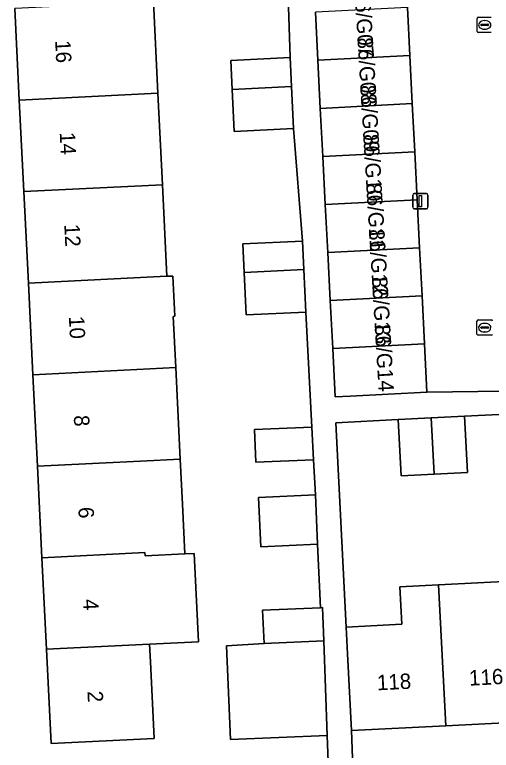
# Model space of a CAD drawing. Extents: x 161084 to 161928, y 385354 to 386522.
# Drawn here: x 161300.47 to 161331.43, y 385753.28 to 385801.12 of the extents above; entities that cross this region are included whole.
import ezdxf

# ---------------------------------------------------------------- set-up
doc = ezdxf.new("R2010")
doc.units = 0
for name, color, linetype in [('IMGEO_Erf', 7, 'Continuous'), ('IMGEO_Kolk', 7, 'Continuous'), ('IMGEO_Lichtmast', 7, 'Continuous'), ('IMGEO_Pand', 7, 'Continuous'), ('IMGEO_Pand_nummerreeks', 7, 'Continuous'), ('IMGEO_Rijbaan_lokaal_open', 7, 'Continuous'), ('IMGEO_Rioolput', 7, 'Continuous'), ('IMGEO_Voetpad_open', 7, 'Continuous')]:
    doc.layers.add(name, color=color, linetype=linetype)

msp = doc.modelspace()

# ---------------------------------------------------------------- linework, layer by layer
at = {"layer": 'IMGEO_Erf'}
for points in [[(161320.944, 385749.672), (161320.777, 385754.248), (161314.5, 385753.978), (161314.238, 385760.065), (161316.673, 385760.224), (161316.577, 385762.385), (161320.329, 385762.552), (161320.146, 385766.693), (161316.454, 385766.51), (161316.312, 385769.727), (161320.005, 385769.89), (161319.885, 385772.176), (161316.146, 385772.011), (161316.052, 385774.139), (161319.773, 385774.298), (161319.38, 385781.774), (161315.511, 385781.594), (161315.382, 385784.356), (161315.296, 385786.213), (161319.165, 385786.393), (161318.592, 385793.711), (161314.724, 385793.531), (161314.597, 385796.249), (161314.509, 385798.149), (161318.378, 385798.329), (161318.12, 385805.595)], [(161309.479, 385801.962), (161309.774, 385796.01), (161310.068, 385790.058), (161310.363, 385784.107), (161310.736, 385784.125), (161310.866, 385781.506), (161310.769, 385781.501), (161310.934, 385778.168), (161311.228, 385772.216), (161311.373, 385769.284), (161311.534, 385766.051), (161312.129, 385766.081), (161312.414, 385760.343), (161309.23, 385760.185), (161309.287, 385759.041), (161309.535, 385754.047), (161302.842, 385753.731), (161302.539, 385759.853), (161302.244, 385765.805), (161301.949, 385771.756), (161301.654, 385777.708), (161301.359, 385783.66), (161301.063, 385789.612), (161300.769, 385795.563), (161300.474, 385801.515)], [(161337.296, 385775.386), (161329.695, 385775.002), (161329.892, 385771.357), (161327.734, 385771.248), (161325.577, 385771.14), (161325.381, 385774.784), (161321.338, 385774.58), (161322.012, 385761.297), (161325.625, 385761.48), (161325.502, 385763.907), (161328.01, 385764.034), (161333.958, 385764.335)]]:
    msp.add_lwpolyline(points, dxfattribs=at)
msp.add_lwpolyline([(161376.23, 385757.297), (161370.105, 385756.987), (161364.158, 385756.686), (161358.21, 385756.385), (161352.263, 385756.083), (161346.316, 385755.782), (161340.368, 385755.481), (161334.421, 385755.18), (161328.473, 385754.879), (161322.352, 385754.569), (161322.529, 385749.751), (161327.583, 385750), (161376.462, 385752.413)], close=True, dxfattribs=at)
at = {"layer": 'IMGEO_Kolk'}
for p, q in [((161330.507, 385800.029), (161330.507, 385800.881)), ((161330.582, 385800.955), (161331.434, 385800.955)), ((161330.766, 385800.449), (161330.766, 385800.461)), ((161331.204, 385800.412), (161330.806, 385800.412)), ((161330.809, 385800.498), (161331.207, 385800.498)), ((161330.995, 385800.735), (161331.02, 385800.735)), ((161331.25, 385800.461), (161331.25, 385800.449)), ((161331.434, 385799.955), (161330.582, 385799.955)), ((161331.018, 385800.175), (161330.993, 385800.175))]:
    msp.add_line(p, q, dxfattribs=at)
for points in [[(161330.507, 385800.029), (161330.507, 385800.881)], [(161330.582, 385800.955), (161331.434, 385800.955)], [(161331.434, 385799.955), (161330.582, 385799.955)]]:
    msp.add_lwpolyline(points, dxfattribs=at)
for centre, radius, start, end in [((161330.584, 385800.879), 0.0765, 91.552, 178.448), ((161330.584, 385800.879), 0.0765, 91.552, 178.448), ((161330.806, 385800.458), 0.0403, 85.8775, 175.7526), ((161330.803, 385800.448), 0.0366, 178.938, 274.7102), ((161331.207, 385800.455), 0.043, 264.8664, 352.4533), ((161331.211, 385800.46), 0.0386, 1.7309, 96.639), ((161330.584, 385800.031), 0.0765, 181.552, 268.448), ((161330.584, 385800.031), 0.0765, 181.552, 268.448)]:
    msp.add_arc(centre, radius, start, end, dxfattribs=at)
for centre, major_axis, ratio, start_param, end_param in [((161330.994, 385800.455), (-0.387, 0.002), 0.722429, 4.712389, 7.853982), ((161331.019, 385800.455), (-0.39, 0.002), 0.717154, 1.570796, 4.712389)]:
    msp.add_ellipse(centre, major_axis=major_axis, ratio=ratio, start_param=start_param, end_param=end_param, dxfattribs=at)
at = {"layer": 'IMGEO_Lichtmast'}
for p, q in [((161326.331, 385788.593), (161326.331, 385789.393)), ((161326.331, 385789.393), (161326.331, 385788.593)), ((161326.431, 385789.493), (161327.221, 385789.493)), ((161327.221, 385789.493), (161326.431, 385789.493)), ((161327.321, 385789.393), (161327.321, 385788.593)), ((161327.321, 385788.593), (161327.321, 385789.393)), ((161327.221, 385788.493), (161326.431, 385788.493)), ((161326.431, 385788.493), (161327.221, 385788.493))]:
    msp.add_line(p, q, dxfattribs=at)
msp.add_lwpolyline([(161326.751, 385789.368), (161326.901, 385789.368), (161326.901, 385788.618), (161326.751, 385788.618), (161326.751, 385789.368)], dxfattribs=at)
for centre, start, end in [((161326.431, 385789.393), 90, 180), ((161326.431, 385789.393), 90, 180), ((161327.221, 385789.393), 0, 90), ((161327.221, 385789.393), 360, 90), ((161326.431, 385788.593), 180, 270), ((161326.431, 385788.593), 180, 270), ((161327.221, 385788.593), 270, 0), ((161327.221, 385788.593), 270, 0)]:
    msp.add_arc(centre, 0.1, start, end, dxfattribs=at)
at = {"layer": 'IMGEO_Pand'}
for points in [[(161309.774, 385796.01), (161309.479, 385801.962), (161307.165, 385801.847), (161300.474, 385801.515), (161300.769, 385795.563)], [(161325.984, 385801.587), (161320.006, 385801.282), (161320.167, 385798.156), (161326.144, 385798.46)], [(161326.144, 385798.46), (161320.167, 385798.156), (161320.328, 385795.03), (161326.303, 385795.334)], [(161318.378, 385798.329), (161314.509, 385798.149), (161314.597, 385796.249), (161318.465, 385796.441)], [(161314.724, 385793.531), (161318.592, 385793.711), (161318.465, 385796.441), (161314.597, 385796.249)], [(161300.769, 385795.563), (161301.063, 385789.612), (161310.068, 385790.058), (161309.774, 385796.01)], [(161326.303, 385795.334), (161320.328, 385795.03), (161320.49, 385791.904), (161326.462, 385792.208)], [(161326.462, 385792.208), (161320.49, 385791.904), (161320.651, 385788.778), (161326.621, 385789.082)], [(161301.063, 385789.612), (161301.359, 385783.66), (161310.363, 385784.107), (161310.068, 385790.058)], [(161326.621, 385789.082), (161320.651, 385788.778), (161320.812, 385785.653), (161326.78, 385785.956)], [(161319.165, 385786.393), (161315.296, 385786.213), (161315.382, 385784.356), (161319.251, 385784.548)], [(161326.78, 385785.956), (161320.812, 385785.653), (161320.973, 385782.527), (161326.939, 385782.83)], [(161315.511, 385781.594), (161319.38, 385781.774), (161319.251, 385784.548), (161315.382, 385784.356)], [(161310.866, 385781.506), (161310.736, 385784.125), (161310.363, 385784.107), (161301.359, 385783.66), (161301.654, 385777.708), (161310.934, 385778.168), (161310.769, 385781.501)], [(161326.939, 385782.83), (161320.973, 385782.527), (161321.134, 385779.401), (161327.098, 385779.704)], [(161327.098, 385779.704), (161321.134, 385779.401), (161321.296, 385776.257), (161322.265, 385776.309), (161327.257, 385776.578)], [(161311.228, 385772.216), (161310.934, 385778.168), (161301.654, 385777.708), (161301.949, 385771.756), (161308.64, 385772.088)], [(161329.892, 385771.357), (161329.695, 385775.002), (161327.538, 385774.893), (161327.734, 385771.248)], [(161327.734, 385771.248), (161327.538, 385774.893), (161325.381, 385774.784), (161325.577, 385771.14)], [(161319.773, 385774.298), (161316.052, 385774.139), (161316.146, 385772.011), (161319.885, 385772.176)], [(161311.228, 385772.216), (161308.64, 385772.088), (161301.949, 385771.756), (161302.244, 385765.805), (161308.935, 385766.137), (161308.946, 385765.923), (161311.534, 385766.051), (161311.373, 385769.284)], [(161320.005, 385769.89), (161316.312, 385769.727), (161316.454, 385766.51), (161320.146, 385766.693)], [(161312.129, 385766.081), (161311.534, 385766.051), (161308.946, 385765.923), (161308.935, 385766.137), (161302.244, 385765.805), (161302.539, 385759.853), (161309.23, 385760.185), (161312.414, 385760.343)], [(161328.01, 385764.034), (161325.502, 385763.907), (161325.625, 385761.48), (161322.012, 385761.297), (161322.1, 385759.563), (161322.352, 385754.569), (161328.473, 385754.879)], [(161328.473, 385754.879), (161334.421, 385755.18), (161333.958, 385764.335), (161328.01, 385764.034)], [(161320.46, 385762.558), (161320.329, 385762.552), (161316.577, 385762.385), (161316.673, 385760.224), (161320.556, 385760.397)], [(161302.539, 385759.853), (161302.842, 385753.731), (161309.535, 385754.047), (161309.287, 385759.041), (161309.23, 385760.185)], [(161320.556, 385760.397), (161316.673, 385760.224), (161314.238, 385760.065), (161314.5, 385753.978), (161320.777, 385754.248)]]:
    msp.add_lwpolyline(points, close=True, dxfattribs=at)
at = {"layer": 'IMGEO_Rijbaan_lokaal_open'}
msp.add_lwpolyline([(161337.637, 385826.831), (161323.076, 385826.337), (161323.338, 385822.249), (161323.334, 385820.26), (161325.03, 385820.343), (161325.189, 385817.217), (161325.348, 385814.091), (161325.507, 385810.965), (161325.666, 385807.839), (161325.825, 385804.713), (161325.984, 385801.587), (161326.144, 385798.46), (161326.303, 385795.334), (161326.462, 385792.208), (161326.621, 385789.082), (161326.78, 385785.956), (161326.939, 385782.83), (161327.098, 385779.704), (161327.257, 385776.578), (161337.206, 385776.693)], dxfattribs=at)
at = {"layer": 'IMGEO_Rioolput'}
for p, q in [((161330.506, 385780.342), (161330.506, 385781.194)), ((161330.581, 385781.268), (161331.433, 385781.268)), ((161330.765, 385780.762), (161330.765, 385780.774)), ((161331.203, 385780.725), (161330.805, 385780.725)), ((161330.808, 385780.811), (161331.206, 385780.811)), ((161330.994, 385781.048), (161331.019, 385781.048)), ((161331.249, 385780.774), (161331.249, 385780.762)), ((161331.433, 385780.268), (161330.581, 385780.268)), ((161331.017, 385780.488), (161330.992, 385780.488))]:
    msp.add_line(p, q, dxfattribs=at)
for points in [[(161330.506, 385780.342), (161330.506, 385781.194)], [(161330.581, 385781.268), (161331.433, 385781.268)], [(161331.433, 385780.268), (161330.581, 385780.268)]]:
    msp.add_lwpolyline(points, dxfattribs=at)
for centre, radius, start, end in [((161330.583, 385781.192), 0.0765, 91.552, 178.448), ((161330.583, 385781.192), 0.0765, 91.552, 178.448), ((161331.431, 385781.192), 0.0765, 1.552, 88.448), ((161331.431, 385781.192), 0.0765, 1.552, 88.448), ((161330.805, 385780.771), 0.0403, 85.8775, 175.7526), ((161330.802, 385780.761), 0.0366, 178.938, 274.7102), ((161331.206, 385780.768), 0.043, 264.8664, 352.4533), ((161331.21, 385780.773), 0.0386, 1.7309, 96.639), ((161330.583, 385780.344), 0.0765, 181.552, 268.448), ((161330.583, 385780.344), 0.0765, 181.552, 268.448), ((161331.431, 385780.344), 0.0765, 271.552, 358.448), ((161331.431, 385780.344), 0.0765, 271.552, 358.448)]:
    msp.add_arc(centre, radius, start, end, dxfattribs=at)
for centre, major_axis, ratio, start_param, end_param in [((161330.993, 385780.768), (-0.387, 0.002), 0.722429, 4.712389, 7.853982), ((161331.018, 385780.768), (-0.39, 0.002), 0.717154, 1.570796, 4.712389)]:
    msp.add_ellipse(centre, major_axis=major_axis, ratio=ratio, start_param=start_param, end_param=end_param, dxfattribs=at)
at = {"layer": 'IMGEO_Voetpad_open'}
for points in [[(161318.12, 385805.595), (161318.378, 385798.329), (161318.465, 385796.441), (161318.592, 385793.711), (161319.165, 385786.393), (161319.251, 385784.548), (161319.38, 385781.774), (161319.773, 385774.298), (161319.885, 385772.176), (161320.005, 385769.89), (161320.146, 385766.693), (161320.329, 385762.552), (161320.46, 385762.558), (161320.556, 385760.397), (161320.777, 385754.248), (161320.944, 385749.672)], [(161337.206, 385776.693), (161327.257, 385776.578), (161322.265, 385776.309), (161321.296, 385776.257), (161321.134, 385779.401), (161320.973, 385782.527), (161320.812, 385785.653), (161320.651, 385788.778), (161320.49, 385791.904), (161320.328, 385795.03), (161320.167, 385798.156), (161320.006, 385801.282)], [(161322.529, 385749.751), (161322.352, 385754.569), (161322.1, 385759.563), (161322.012, 385761.297), (161321.338, 385774.58), (161325.381, 385774.784), (161327.538, 385774.893), (161329.695, 385775.002), (161337.296, 385775.386), (161339.458, 385775.495), (161341.62, 385775.604), (161345.471, 385776.072), (161351.241, 385776.295), (161357.108, 385776.522), (161360.864, 385776.593), (161363.145, 385776.717), (161368.062, 385776.983), (161369.185, 385777.009), (161371.674, 385777.084), (161375.222, 385777.191), (161375.772, 385766.335), (161375.977, 385762.291), (161376.23, 385757.297), (161376.462, 385752.413)]]:
    msp.add_lwpolyline(points, dxfattribs=at)

# ---------------------------------------------------------------- texts
at = {"layer": 'IMGEO_Pand_nummerreeks'}
for s, rotation, p in [('86/G07', 273.4391, (161322.55, 385802.713)), ('86/G08', 273.4391, (161322.736, 385799.614)), ('16', 272.8376, (161303.099, 385799.442)), ('86/G09', 273.4391, (161322.921, 385796.525)), ('14', 272.8376, (161303.396, 385793.462)), ('86/G10', 273.4391, (161323.113, 385793.333)), ('86/G11', 273.4391, (161323.306, 385790.131)), ('12', 272.8376, (161303.691, 385787.484)), ('86/G12', 273.4391, (161323.485, 385787.152)), ('86/G13', 273.4391, (161323.671, 385784.05)), ('10', 272.8376, (161303.989, 385781.498)), ('86/G14', 273.4391, (161323.857, 385780.955)), ('8', 272.8376, (161304.308, 385775.057)), ('6', 272.8359, (161304.603, 385769.081)), ('4', 272.8359, (161304.9, 385763.101)), ('118', 2.8986, (161324.026, 385757.177)), ('116', 2.8986, (161330.01, 385757.48)), ('2', 272.8376, (161305.196, 385757.123))]:
    msp.add_text(s, height=1, rotation=rotation, dxfattribs=at).set_placement(p)

doc.saveas('drawing.dxf')
